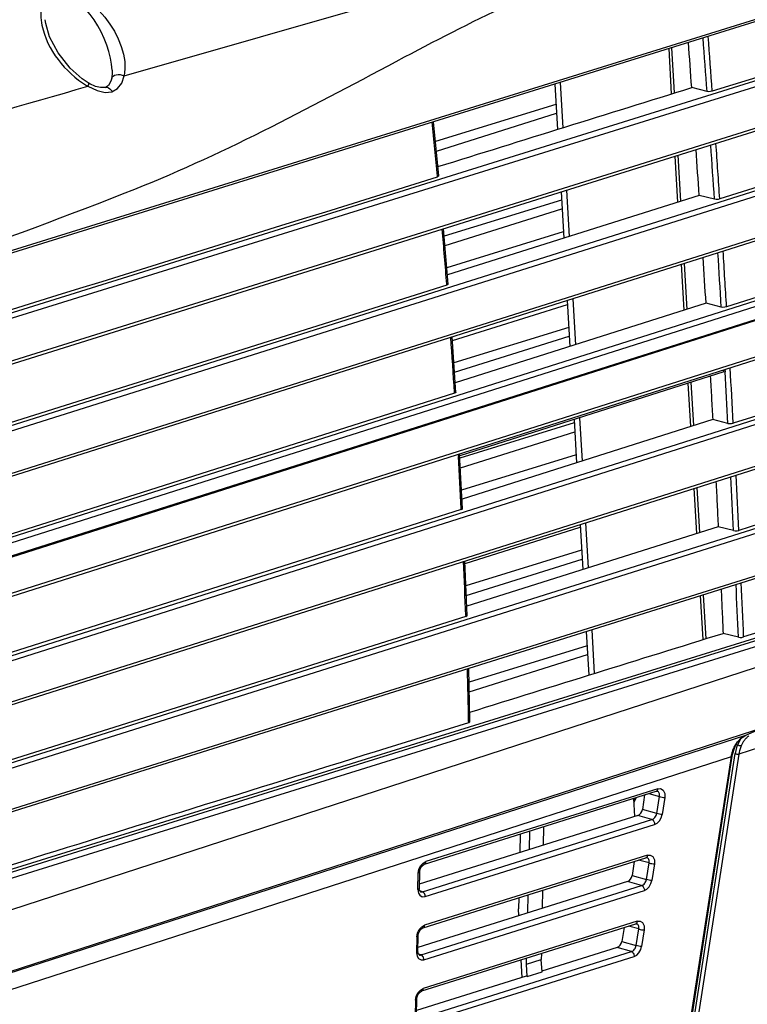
# Paper-space layout 'Sheet' of a CAD drawing. Header units: inches. Extents: x 0.2 to 10.8, y 0.2 to 8.3.
# Tile 326 of 545: x 5.962 to 6.304, y 6.596 to 7.058. Entities that reach past the tile are written whole.
import ezdxf

# ---------------------------------------------------------------- set-up
doc = ezdxf.new("R2010")
doc.units = ezdxf.units.IN
doc.header["$MEASUREMENT"] = 0
doc.layers.get('0').update_dxf_attribs({"lineweight": 5})

psp = doc.layouts.new('Sheet')

# ---------------------------------------------------------------- linework, layer by layer
at = {"color": 0, "linetype": 'ByBlock', "lineweight": -3}
for p, q in [((5.820823, 6.907005), (6.32806, 7.06484)), ((6.011191, 7.031865), (6.139214, 7.068689)), ((6.32766, 7.063538), (5.820889, 6.90585)), ((6.360547, 7.047457), (6.287269, 7.024618)), ((5.822474, 6.878307), (6.352762, 7.043686)), ((6.268174, 7.023392), (6.266951, 7.044648)), ((6.269566, 7.023826), (6.268343, 7.045081)), ((5.822613, 6.875889), (6.354189, 7.041415)), ((6.213348, 7.027969), (6.214573, 7.006691)), ((6.215892, 7.02876), (6.217117, 7.007482)), ((5.994231, 7.026994), (5.998559, 7.024924)), ((6.284797, 7.024519), (6.277614, 7.026336)), ((6.355435, 7.022294), (5.823771, 6.855772)), ((5.823857, 6.854269), (6.354707, 7.020748)), ((6.213902, 7.018339), (6.157393, 7.000961)), ((6.157823, 6.996516), (6.214138, 7.01425)), ((6.158925, 6.984872), (6.156478, 7.010273)), ((6.363543, 6.997011), (6.290759, 6.974029)), ((5.825501, 6.825695), (6.355986, 6.993273)), ((6.357456, 6.990994), (5.825646, 6.82318)), ((6.271098, 6.97258), (6.269857, 6.99414)), ((6.272489, 6.973019), (6.271249, 6.994576)), ((6.158315, 6.984427), (6.158279, 6.984819)), ((6.216262, 6.977333), (6.217509, 6.95566)), ((6.218806, 6.97813), (6.220052, 6.956463)), ((6.216483, 6.973493), (6.161436, 6.956565)), ((6.281107, 6.97574), (6.162931, 6.938427)), ((6.288277, 6.973927), (6.281107, 6.97574)), ((5.82678, 6.803472), (6.358582, 6.971882)), ((6.357856, 6.970309), (5.826858, 6.802107)), ((6.161812, 6.952114), (6.216718, 6.969404)), ((6.163282, 6.934028), (6.16114, 6.960047)), ((6.217343, 6.958545), (6.162667, 6.94173)), ((6.366504, 6.946395), (6.293967, 6.923344)), ((5.839708, 6.777606), (6.359353, 6.942774)), ((5.840718, 6.775243), (6.360809, 6.940497)), ((6.274022, 6.92176), (6.272779, 6.94336)), ((6.275413, 6.922202), (6.274171, 6.943801)), ((6.162682, 6.933587), (5.825421, 6.827093)), ((6.361157, 6.934418), (5.842434, 6.769493)), ((5.842541, 6.769135), (6.360879, 6.933941)), ((6.162676, 6.933583), (6.162645, 6.933977)), ((6.219193, 6.926386), (6.220439, 6.904732)), ((6.221737, 6.927191), (6.222982, 6.90554)), ((6.165266, 6.907544), (6.219298, 6.924559)), ((6.284318, 6.925032), (6.166631, 6.887632)), ((6.291481, 6.923237), (6.284318, 6.925032)), ((6.361857, 6.917108), (5.846253, 6.753127)), ((5.846465, 6.751887), (6.361128, 6.915572)), ((6.219923, 6.913699), (6.165993, 6.897114)), ((6.166921, 6.883216), (6.165143, 6.909264)), ((6.166298, 6.892649), (6.220159, 6.90961)), ((6.292717, 6.892833), (6.292661, 6.893797)), ((6.293201, 6.893967), (6.293264, 6.892863)), ((6.292717, 6.892833), (6.168721, 6.853399)), ((6.369651, 6.891777), (6.297101, 6.868727)), ((5.848934, 6.724849), (6.362319, 6.888014)), ((5.849976, 6.722883), (6.363607, 6.885967)), ((6.277163, 6.867167), (6.275992, 6.887515)), ((6.278555, 6.867609), (6.277384, 6.887957)), ((6.166326, 6.88278), (5.839168, 6.778813)), ((6.1663, 6.883175), (6.166326, 6.88278)), ((6.224954, 6.871283), (6.226124, 6.850952)), ((6.364693, 6.866669), (5.84901, 6.703081)), ((6.222504, 6.868853), (6.16878, 6.852331)), ((6.28745, 6.870435), (6.169806, 6.833059)), ((6.222411, 6.870474), (6.22358, 6.850144)), ((6.294614, 6.868624), (6.28745, 6.870435)), ((5.848256, 6.701638), (6.363963, 6.865161)), ((6.16903, 6.847851), (6.222739, 6.864764)), ((6.16806, 6.854169), (6.168119, 6.853138)), ((6.170031, 6.828601), (6.168667, 6.854363)), ((6.223364, 6.853904), (6.169588, 6.837367)), ((6.281443, 6.817416), (6.280224, 6.838605)), ((6.372508, 6.841392), (6.299688, 6.818416)), ((5.836511, 6.670831), (6.365036, 6.837609)), ((5.87169, 6.67948), (6.3663, 6.835562)), ((6.280051, 6.816977), (6.278832, 6.838164)), ((6.169436, 6.828167), (5.848039, 6.726051)), ((6.169416, 6.82857), (6.169436, 6.828167)), ((6.171204, 6.802877), (6.225319, 6.819918)), ((6.290037, 6.820127), (6.171986, 6.782881)), ((6.225247, 6.821171), (6.226462, 6.800069)), ((6.227791, 6.821978), (6.229005, 6.800871)), ((6.297207, 6.818314), (6.290037, 6.820127)), ((6.367388, 6.815773), (5.823203, 6.644949)), ((5.822405, 6.643664), (6.366733, 6.814458)), ((6.225944, 6.809059), (6.171628, 6.792355)), ((6.172148, 6.778417), (6.171156, 6.804018)), ((6.171803, 6.787847), (6.22618, 6.80497)), ((5.782614, 6.6046), (6.380365, 6.790629)), ((6.28292, 6.767123), (6.281731, 6.787787)), ((6.284312, 6.767556), (6.283123, 6.788224)), ((6.376812, 6.791639), (6.301976, 6.76835)), ((5.656677, 6.561287), (6.355892, 6.778893)), ((5.777666, 6.601706), (6.354632, 6.781266)), ((6.171532, 6.778395), (6.171547, 6.777983)), ((6.171547, 6.777983), (5.837105, 6.672453)), ((5.654846, 6.541591), (6.356263, 6.769912)), ((6.228136, 6.770971), (6.229317, 6.750444)), ((6.23068, 6.771769), (6.231861, 6.751236)), ((6.299506, 6.768249), (6.292323, 6.770049)), ((6.228525, 6.764213), (6.173101, 6.747169)), ((6.173212, 6.742632), (6.22876, 6.760124)), ((6.173532, 6.728622), (6.172925, 6.753647)), ((6.13462, 6.716272), (6.172921, 6.728189)), ((6.172911, 6.728609), (6.17292, 6.728188)), ((6.352714, 6.730468), (6.299715, 6.713338)), ((6.311978, 6.726076), (5.634964, 6.506593)), ((6.312058, 6.726103), (6.302911, 6.722153)), ((6.302911, 6.722153), (5.672363, 6.51835)), ((6.297494, 6.716639), (6.299055, 6.719187)), ((6.300694, 6.72074), (6.299114, 6.717751)), ((6.303, 6.722186), (6.302911, 6.722153)), ((6.256791, 6.447563), (6.298019, 6.71361)), ((6.298293, 6.715051), (6.298019, 6.71361)), ((6.298659, 6.716436), (6.298293, 6.715051)), ((6.298494, 6.717927), (6.299114, 6.717751)), ((6.299114, 6.717751), (6.298659, 6.716436)), ((5.672619, 6.51065), (6.2962, 6.712202)), ((6.254974, 6.44616), (6.2962, 6.712202)), ((6.255437, 6.446359), (6.296664, 6.712405)), ((6.299715, 6.713338), (6.258487, 6.447291)), ((6.296664, 6.712405), (6.2962, 6.712202)), ((6.152202, 6.66168), (6.260978, 6.695881)), ((6.261634, 6.697072), (6.152859, 6.662872)), ((6.260977, 6.695881), (6.261441, 6.695914)), ((6.261634, 6.697072), (6.262998, 6.697153)), ((6.250272, 6.692515), (6.25076, 6.684032)), ((6.250313, 6.691797), (6.250839, 6.692693)), ((6.250376, 6.690704), (6.251701, 6.692964)), ((6.255482, 6.694153), (6.254433, 6.687394)), ((6.257521, 6.694794), (6.262424, 6.693439)), ((6.261185, 6.685456), (6.262424, 6.693439)), ((6.264965, 6.693032), (6.263725, 6.685048)), ((6.261185, 6.685456), (6.254433, 6.687394)), ((6.252266, 6.684506), (6.149756, 6.65227)), ((6.151221, 6.648732), (6.258913, 6.682597)), ((6.258913, 6.682597), (6.252266, 6.684506)), ((6.152513, 6.64649), (6.260205, 6.680355)), ((6.201422, 6.668517), (6.201645, 6.677226)), ((6.208095, 6.679254), (6.207945, 6.670568)), ((6.197138, 6.675809), (6.196922, 6.667102)), ((5.88468, 6.638501), (5.963292, 6.662968)), ((6.151535, 6.662136), (6.152859, 6.662872)), ((6.151571, 6.631819), (6.256136, 6.664696)), ((6.256793, 6.665887), (6.152228, 6.63301)), ((6.25064, 6.662968), (6.249622, 6.656409)), ((6.257583, 6.662254), (6.252679, 6.663609)), ((6.256135, 6.664696), (6.2566, 6.664729)), ((6.256793, 6.665887), (6.258156, 6.665968)), ((6.149271, 6.657406), (6.149569, 6.659148)), ((6.149569, 6.659148), (6.150367, 6.660826)), ((6.150367, 6.660826), (6.151535, 6.662136)), ((6.256374, 6.654471), (6.257583, 6.662254)), ((6.260123, 6.661847), (6.258915, 6.654063)), ((6.14911, 6.649758), (6.149271, 6.657406)), ((6.247455, 6.653521), (6.149129, 6.6226)), ((6.149874, 6.657893), (6.149271, 6.657405)), ((6.149874, 6.657894), (6.149713, 6.650242)), ((6.254103, 6.651613), (6.247455, 6.653521)), ((6.249622, 6.656409), (6.256374, 6.654471)), ((6.14911, 6.649758), (6.149382, 6.648132)), ((6.151221, 6.648732), (6.149961, 6.649099)), ((6.150594, 6.619063), (6.254103, 6.651613)), ((6.15188, 6.616818), (6.255394, 6.64937)), ((6.207579, 6.649429), (6.207432, 6.640935)), ((6.196395, 6.645913), (6.196266, 6.640739)), ((6.200661, 6.638806), (6.200879, 6.647323)), ((6.19644, 6.637478), (6.196266, 6.640739)), ((6.251978, 6.634878), (6.1516, 6.603318)), ((6.251978, 6.634878), (6.253341, 6.634959)), ((6.148938, 6.629287), (6.149736, 6.630964)), ((6.149736, 6.630964), (6.150904, 6.632275)), ((6.150904, 6.632275), (6.152228, 6.63301)), ((6.150944, 6.602127), (6.251322, 6.633687)), ((6.245826, 6.631959), (6.244811, 6.625424)), ((6.252768, 6.631245), (6.247865, 6.6326)), ((6.251321, 6.633687), (6.251785, 6.63372)), ((6.251564, 6.623486), (6.252768, 6.631245)), ((6.255309, 6.630838), (6.254104, 6.623079)), ((6.14864, 6.627544), (6.148483, 6.62009)), ((6.14864, 6.627544), (6.148938, 6.629287)), ((6.149243, 6.628032), (6.14864, 6.627544)), ((6.149086, 6.620573), (6.149243, 6.628032)), ((6.242645, 6.622536), (6.207292, 6.611419)), ((6.249292, 6.620628), (6.242645, 6.622536)), ((6.244811, 6.625424), (6.251564, 6.623486)), ((6.148483, 6.62009), (6.148755, 6.618453)), ((6.150594, 6.619063), (6.14931, 6.619437)), ((6.149967, 6.589393), (6.249292, 6.620628)), ((6.151253, 6.587149), (6.250583, 6.618385)), ((6.197986, 6.608493), (6.197544, 6.616779)), ((6.200044, 6.614699), (6.200118, 6.617588)), ((6.200044, 6.614699), (6.207017, 6.616892)), ((6.207067, 6.619773), (6.207017, 6.616892)), ((6.20737, 6.611172), (6.207017, 6.616892)), ((6.20035, 6.608964), (6.200044, 6.614699)), ((6.1999, 6.609094), (6.148502, 6.592931)), ((6.20035, 6.608964), (6.1999, 6.609094)), ((6.20035, 6.608964), (6.20737, 6.611172)), ((6.149108, 6.601272), (6.150277, 6.602582)), ((6.150277, 6.602582), (6.1516, 6.603318)), ((6.148013, 6.597852), (6.147856, 6.590421)), ((6.148013, 6.597852), (6.14831, 6.599594)), ((6.148615, 6.598339), (6.148013, 6.597852)), ((6.14831, 6.599594), (6.149108, 6.601272)), ((6.148459, 6.590904), (6.148616, 6.59834))]:
    psp.add_line(p, q, dxfattribs=at)
for points in [[(5.994348, 7.028545), (5.991494, 7.030419), (5.985849, 7.035479), (5.98018, 7.042695), (5.976194, 7.050216), (5.974392, 7.056379), (5.974189, 7.058222)], [(6.005602, 7.034521), (6.005633, 7.033558), (6.005388, 7.030741)], [(6.002407, 7.026442), (6.002041, 7.026352), (6.000148, 7.026326), (5.997825, 7.02691), (5.99519, 7.028081), (5.994349, 7.028544)], [(6.005387, 7.030735), (6.00499, 7.029296), (6.003816, 7.027306), (6.002394, 7.026438)], [(6.005504, 7.024398), (6.008174, 7.0259), (6.010093, 7.028488), (6.01118, 7.031884)], [(5.998559, 7.024924), (6.002262, 7.0241), (6.005504, 7.024398)], [(6.287269, 7.024618), (6.286462, 7.024456), (6.28557, 7.02442), (6.284797, 7.024519)], [(6.158924, 6.984872), (6.158821, 6.984674), (6.158315, 6.984427)], [(6.290759, 6.974029), (6.289952, 6.973865), (6.289054, 6.973828), (6.288277, 6.973927)], [(6.163281, 6.934027), (6.163181, 6.933834), (6.162682, 6.933587)], [(6.293967, 6.923344), (6.293159, 6.923178), (6.29226, 6.92314), (6.291481, 6.923237)], [(6.16692, 6.883216), (6.166822, 6.883026), (6.166326, 6.88278)], [(6.294614, 6.868624), (6.295391, 6.868525), (6.296294, 6.868562), (6.297101, 6.868727)], [(6.169436, 6.828167), (6.169931, 6.828413), (6.17003, 6.828601)], [(6.297207, 6.818314), (6.297982, 6.818215), (6.298883, 6.818252), (6.299688, 6.818416)], [(6.171547, 6.777983), (6.172046, 6.77823), (6.172146, 6.778417)], [(6.299506, 6.768249), (6.300276, 6.768152), (6.301172, 6.768188), (6.301976, 6.76835)], [(6.172921, 6.728189), (6.173427, 6.728435), (6.17353, 6.728622)], [(6.297933, 6.71692), (6.298977, 6.718794), (6.301205, 6.72112), (6.303, 6.722186)], [(6.299055, 6.719187), (6.301047, 6.721076), (6.302911, 6.722153)], [(6.296664, 6.712406), (6.296796, 6.713177), (6.29761, 6.71612), (6.297932, 6.716917)], [(6.262998, 6.697153), (6.264213, 6.696429), (6.264944, 6.694874), (6.264965, 6.693032)], [(6.260205, 6.680355), (6.261395, 6.680986), (6.262474, 6.682084), (6.263287, 6.683508), (6.263725, 6.685048)], [(6.258156, 6.665968), (6.259371, 6.665244), (6.260102, 6.66369), (6.260123, 6.661847)], [(6.149874, 6.657893), (6.149924, 6.65844), (6.150359, 6.659808), (6.151131, 6.660944), (6.151996, 6.661599), (6.152196, 6.661679)], [(6.255394, 6.64937), (6.256585, 6.650001), (6.257663, 6.651099), (6.258476, 6.652523), (6.258915, 6.654063)], [(6.150341, 6.648691), (6.150099, 6.648834), (6.149811, 6.649389), (6.149713, 6.650242)], [(6.149382, 6.648132), (6.150018, 6.647041), (6.151156, 6.646407), (6.152513, 6.64649)], [(6.253341, 6.634959), (6.254557, 6.634235), (6.255288, 6.63268), (6.255309, 6.630838)], [(6.149243, 6.628032), (6.149293, 6.628579), (6.149728, 6.629946), (6.1505, 6.631083), (6.151365, 6.631738), (6.151565, 6.631818)], [(6.250583, 6.618385), (6.251774, 6.619017), (6.252853, 6.620114), (6.253665, 6.621538), (6.254104, 6.623079)], [(6.148755, 6.618453), (6.149443, 6.617318), (6.150604, 6.616721), (6.15188, 6.616818)], [(6.149698, 6.619026), (6.149648, 6.619042), (6.149335, 6.619352), (6.149105, 6.620135), (6.149086, 6.620572)], [(6.148616, 6.598339), (6.148666, 6.598886), (6.1491, 6.600254), (6.149873, 6.60139), (6.150737, 6.602046), (6.150938, 6.602125)]]:
    psp.add_lwpolyline(points, dxfattribs=at)
for centre, radius, start, end in [((-2.032967, 6.429498), 8.331985, 4.1077359, 4.253554), ((-2.779368, 6.375675), 9.087359, 4.0944455, 4.2531907), ((-2.604462, 6.385807), 8.914649, 4.1092531, 4.2752882), ((-4.095101, 41.951897), 36.35304, 285.8224912, 286.1132891), ((2.543102, 6.648253), 3.63081, 5.3188, 5.719305), ((-2.629422, 6.383985), 8.939675, 3.7844339, 3.9521679), ((-2.081638, 6.423113), 8.380985, 3.780726, 3.9278562), ((-2.799906, 6.374171), 9.107951, 3.7756465, 3.936112), ((2.545024, 6.648451), 3.628878, 4.512863, 4.92276), ((-2.621293, 6.384454), 8.931532, 3.4590767, 3.6275576), ((-2.094819, 6.4194), 8.394379, 3.4532773, 3.6007242), ((-2.788415, 6.374855), 9.096441, 3.456192, 3.6174046), ((2.569441, 6.65031), 3.60439, 3.704224, 4.116807), ((-2.517622, 6.390312), 8.827696, 3.1066534, 3.2757987), ((-2.690828, 6.380385), 8.998697, 3.1102009, 3.2647726), ((2.599918, 6.652327), 3.573847, 2.826663, 3.221082), ((-2.661087, 6.381763), 8.968925, 2.7899031, 2.9515668), ((-2.497326, 6.39117), 8.807383, 2.780503, 2.9495352), ((2.689943, 6.656616), 3.483719, 2.003274, 2.421826), ((-2.552731, 6.386831), 8.86045, 2.4671869, 2.6275138), ((-2.388808, 6.396232), 8.698747, 2.4517664, 2.6194846), ((2.780287, 6.659467), 3.39333, 1.167516, 1.587158)]:
    psp.add_arc(centre, radius, start, end, dxfattribs=at)
for centre in [(6.252324, 6.687192), (6.247514, 6.656207), (6.242703, 6.625222)]:
    psp.add_ellipse(centre, major_axis=(0.001145, 0.002656), ratio=0.6857799, start_param=-2.6073895, end_param=-1.2101641, dxfattribs=at)
for points in [[(6.247593, 7.09005), (6.211804, 7.075429), (6.176831, 7.05872), (6.142698, 7.040568)], [(5.978, 7.071021), (5.994516, 7.075466), (6.014855, 7.048588), (6.011181, 7.031884)], [(6.005602, 7.034521), (6.004782, 7.048776), (5.992639, 7.072057), (5.978937, 7.068043)], [(5.972661, 7.055625), (5.974907, 7.044138), (5.983526, 7.033446), (5.993547, 7.027398)], [(6.142698, 7.040568), (6.101209, 7.018503), (6.059777, 6.995885), (6.016107, 6.978535)], [(6.158517, 6.989223), (6.198214, 7.0016), (6.237915, 7.013964), (6.277614, 7.026336)], [(5.822391, 6.879739), (5.934366, 6.914635), (6.046342, 6.949527), (6.158315, 6.984427)], [(6.016107, 6.978535), (5.953929, 6.953831), (5.890499, 6.932399), (5.827757, 6.909163)], [(6.173435, 6.733057), (6.213065, 6.745386), (6.252695, 6.757714), (6.292323, 6.770049)], [(5.963292, 6.662968), (6.020401, 6.68074), (6.077513, 6.698503), (6.134623, 6.716272)]]:
    psp.add_open_spline(points, degree=3, dxfattribs=at)
for points, knots in [([(5.978002, 7.071022), (5.975522, 7.070256), (5.971354, 7.064787), (5.972045, 7.058777), (5.972661, 7.055625)], [0, 0, 0, 0, 0.4468371, 1, 1, 1, 1]), ([(6.005388, 7.030741), (6.005557, 7.031581), (6.007881, 7.032876), (6.010026, 7.03241), (6.01118, 7.031884)], [0, 0, 0, 0, 0.4031647, 1, 1, 1, 1]), ([(5.994349, 7.028544), (5.994569, 7.028406), (5.994461, 7.027692), (5.994298, 7.027255), (5.994231, 7.026994)], [0, 0, 0, 0, 0.4902002, 1, 1, 1, 1]), ([(5.993547, 7.027398), (5.99366, 7.027329), (5.993888, 7.027193), (5.994116, 7.02706), (5.994231, 7.026994)], [0, 0, 0, 0, 0.5007862, 1, 1, 1, 1]), ([(6.002407, 7.026442), (6.002905, 7.026592), (6.004339, 7.026223), (6.005141, 7.025099), (6.005504, 7.024398)], [0, 0, 0, 0, 0.3967327, 1, 1, 1, 1]), ([(6.286322, 6.890799), (6.286514, 6.887405), (6.286894, 6.880617), (6.287266, 6.873829), (6.28745, 6.870435)], [0, 0, 0, 0, 0.5000932, 1, 1, 1, 1]), ([(6.28898, 6.841381), (6.28916, 6.837838), (6.289517, 6.830754), (6.289864, 6.823669), (6.290036, 6.820127)], [0, 0, 0, 0, 0.5000975, 1, 1, 1, 1]), ([(6.29141, 6.790823), (6.291567, 6.78736), (6.291874, 6.780436), (6.292174, 6.773511), (6.292322, 6.770049)], [0, 0, 0, 0, 0.5000948, 1, 1, 1, 1]), ([(6.302254, 6.719764), (6.301952, 6.719369), (6.301396, 6.718538), (6.300958, 6.717639), (6.300772, 6.717175)], [0, 0, 0, 0, 0.4986152, 1, 1, 1, 1]), ([(6.304381, 6.721916), (6.303985, 6.721605), (6.303229, 6.720931), (6.302562, 6.720167), (6.302254, 6.719764)], [0, 0, 0, 0, 0.4974992, 1, 1, 1, 1]), ([(6.2962, 6.712202), (6.296243, 6.712466), (6.296338, 6.712989), (6.296455, 6.713508), (6.296518, 6.713765)], [0, 0, 0, 0, 0.5032309, 1, 1, 1, 1]), ([(6.296518, 6.713765), (6.29658, 6.714017), (6.296714, 6.714516), (6.296869, 6.715008), (6.296951, 6.71525)], [0, 0, 0, 0, 0.5040208, 1, 1, 1, 1]), ([(6.296951, 6.71525), (6.297032, 6.715488), (6.297202, 6.715955), (6.297394, 6.716414), (6.297494, 6.716639)], [0, 0, 0, 0, 0.5047856, 1, 1, 1, 1]), ([(6.297931, 6.716918), (6.297897, 6.716843), (6.29776, 6.716712), (6.297588, 6.716656), (6.297494, 6.716639)], [0, 0, 0, 0, 0.459932, 1, 1, 1, 1]), ([(6.298019, 6.71361), (6.298177, 6.713538), (6.298549, 6.713428), (6.29893, 6.713363), (6.29914, 6.713344)], [0, 0, 0, 0, 0.4522803, 1, 1, 1, 1]), ([(6.300772, 6.717175), (6.300485, 6.717132), (6.299877, 6.717257), (6.299336, 6.71754), (6.299114, 6.717751)], [0, 0, 0, 0, 0.4860057, 1, 1, 1, 1]), ([(6.300772, 6.717175), (6.300529, 6.71657), (6.300109, 6.715306), (6.299826, 6.714006), (6.299715, 6.713338)], [0, 0, 0, 0, 0.4904978, 1, 1, 1, 1]), ([(6.29914, 6.713344), (6.299245, 6.713335), (6.299437, 6.713325), (6.299629, 6.713329), (6.299715, 6.713338)], [0, 0, 0, 0, 0.5505049, 1, 1, 1, 1]), ([(6.261095, 6.695933), (6.261076, 6.695923), (6.261038, 6.695905), (6.260998, 6.695891), (6.260978, 6.695885)], [0, 0, 0, 0, 0.5026373, 1, 1, 1, 1]), ([(6.261634, 6.697072), (6.261629, 6.696834), (6.261555, 6.696398), (6.26127, 6.696022), (6.261095, 6.695933)], [0, 0, 0, 0, 0.5486225, 1, 1, 1, 1]), ([(6.262424, 6.693439), (6.262533, 6.693965), (6.262588, 6.694981), (6.26184, 6.695797), (6.26144, 6.695909)], [0, 0, 0, 0, 0.5634252, 1, 1, 1, 1]), ([(6.262424, 6.693439), (6.262814, 6.693262), (6.263665, 6.693066), (6.264533, 6.692989), (6.264965, 6.693032)], [0, 0, 0, 0, 0.4963912, 1, 1, 1, 1]), ([(6.258913, 6.682597), (6.259479, 6.682776), (6.260505, 6.683635), (6.261052, 6.684807), (6.261185, 6.685456)], [0, 0, 0, 0, 0.4727422, 1, 1, 1, 1]), ([(6.258913, 6.682597), (6.259309, 6.682485), (6.259984, 6.681743), (6.260215, 6.680843), (6.260205, 6.680355)], [0, 0, 0, 0, 0.4574102, 1, 1, 1, 1]), ([(6.263725, 6.685048), (6.263288, 6.685005), (6.26242, 6.685083), (6.261571, 6.685281), (6.261185, 6.685456)], [0, 0, 0, 0, 0.5089763, 1, 1, 1, 1]), ([(6.152201, 6.661684), (6.152402, 6.661746), (6.152773, 6.662124), (6.152853, 6.662608), (6.152859, 6.662872)], [0, 0, 0, 0, 0.4443131, 1, 1, 1, 1]), ([(6.256253, 6.664748), (6.256235, 6.664738), (6.256196, 6.664721), (6.256157, 6.664706), (6.256137, 6.6647)], [0, 0, 0, 0, 0.5026373, 1, 1, 1, 1]), ([(6.256793, 6.665887), (6.256787, 6.665649), (6.256713, 6.665213), (6.256428, 6.664837), (6.256253, 6.664748)], [0, 0, 0, 0, 0.5486225, 1, 1, 1, 1]), ([(6.257583, 6.662254), (6.257692, 6.66278), (6.257746, 6.663797), (6.256998, 6.664612), (6.256598, 6.664725)], [0, 0, 0, 0, 0.5634252, 1, 1, 1, 1]), ([(6.257583, 6.662254), (6.257973, 6.662078), (6.258823, 6.661881), (6.259691, 6.661804), (6.260123, 6.661847)], [0, 0, 0, 0, 0.4963912, 1, 1, 1, 1]), ([(6.254103, 6.651613), (6.254668, 6.651791), (6.255695, 6.65265), (6.256242, 6.653822), (6.256374, 6.654471)], [0, 0, 0, 0, 0.4727422, 1, 1, 1, 1]), ([(6.258915, 6.654063), (6.258478, 6.65402), (6.25761, 6.654098), (6.25676, 6.654296), (6.256374, 6.654471)], [0, 0, 0, 0, 0.5089763, 1, 1, 1, 1]), ([(6.149606, 6.65002), (6.14954, 6.649953), (6.149377, 6.64985), (6.1492, 6.649783), (6.14911, 6.649754)], [0, 0, 0, 0, 0.4992486, 1, 1, 1, 1]), ([(6.149713, 6.650242), (6.149709, 6.6502), (6.149688, 6.650117), (6.149636, 6.650049), (6.149606, 6.65002)], [0, 0, 0, 0, 0.5019971, 1, 1, 1, 1]), ([(6.150342, 6.64869), (6.15048, 6.648654), (6.15078, 6.648627), (6.151074, 6.648685), (6.151221, 6.648732)], [0, 0, 0, 0, 0.4797964, 1, 1, 1, 1]), ([(6.152513, 6.646489), (6.152523, 6.646951), (6.152305, 6.647844), (6.151643, 6.648611), (6.151221, 6.648732)], [0, 0, 0, 0, 0.5128318, 1, 1, 1, 1]), ([(6.254103, 6.651613), (6.254499, 6.6515), (6.255173, 6.650758), (6.255405, 6.649859), (6.255394, 6.64937)], [0, 0, 0, 0, 0.4574102, 1, 1, 1, 1]), ([(6.251978, 6.634878), (6.251973, 6.63464), (6.251899, 6.634204), (6.251613, 6.633828), (6.251439, 6.633739)], [0, 0, 0, 0, 0.5486225, 1, 1, 1, 1]), ([(6.15157, 6.631823), (6.151771, 6.631885), (6.152142, 6.632263), (6.152222, 6.632747), (6.152228, 6.63301)], [0, 0, 0, 0, 0.4443131, 1, 1, 1, 1]), ([(6.251439, 6.633739), (6.25142, 6.633729), (6.251382, 6.633711), (6.251342, 6.633697), (6.251322, 6.633691)], [0, 0, 0, 0, 0.5026373, 1, 1, 1, 1]), ([(6.252768, 6.631245), (6.252877, 6.63177), (6.252932, 6.632787), (6.252184, 6.633603), (6.251784, 6.633715)], [0, 0, 0, 0, 0.5634252, 1, 1, 1, 1]), ([(6.252768, 6.631245), (6.253158, 6.631068), (6.254009, 6.630872), (6.254876, 6.630795), (6.255309, 6.630838)], [0, 0, 0, 0, 0.4963912, 1, 1, 1, 1]), ([(6.249292, 6.620628), (6.249858, 6.620806), (6.250884, 6.621665), (6.251431, 6.622838), (6.251564, 6.623486)], [0, 0, 0, 0, 0.4727422, 1, 1, 1, 1]), ([(6.254104, 6.623079), (6.253667, 6.623035), (6.252799, 6.623113), (6.251949, 6.623311), (6.251564, 6.623486)], [0, 0, 0, 0, 0.5089763, 1, 1, 1, 1]), ([(6.149085, 6.620564), (6.149078, 6.620433), (6.148852, 6.620214), (6.148611, 6.620126), (6.148483, 6.620085)], [0, 0, 0, 0, 0.4915684, 1, 1, 1, 1]), ([(6.149698, 6.619026), (6.149838, 6.618987), (6.150144, 6.618957), (6.150445, 6.619015), (6.150594, 6.619062)], [0, 0, 0, 0, 0.4803052, 1, 1, 1, 1]), ([(6.151886, 6.61682), (6.151897, 6.617335), (6.151652, 6.618241), (6.150965, 6.618957), (6.150594, 6.619062)], [0, 0, 0, 0, 0.5720352, 1, 1, 1, 1]), ([(6.249292, 6.620628), (6.249688, 6.620515), (6.250363, 6.619773), (6.250594, 6.618874), (6.250583, 6.618385)], [0, 0, 0, 0, 0.4574102, 1, 1, 1, 1]), ([(6.150942, 6.60213), (6.151144, 6.602192), (6.151515, 6.60257), (6.151594, 6.603054), (6.1516, 6.603318)], [0, 0, 0, 0, 0.4443131, 1, 1, 1, 1])]:
    psp.add_open_spline(points, degree=3, knots=knots, dxfattribs=at)

doc.saveas('drawing.dxf')
